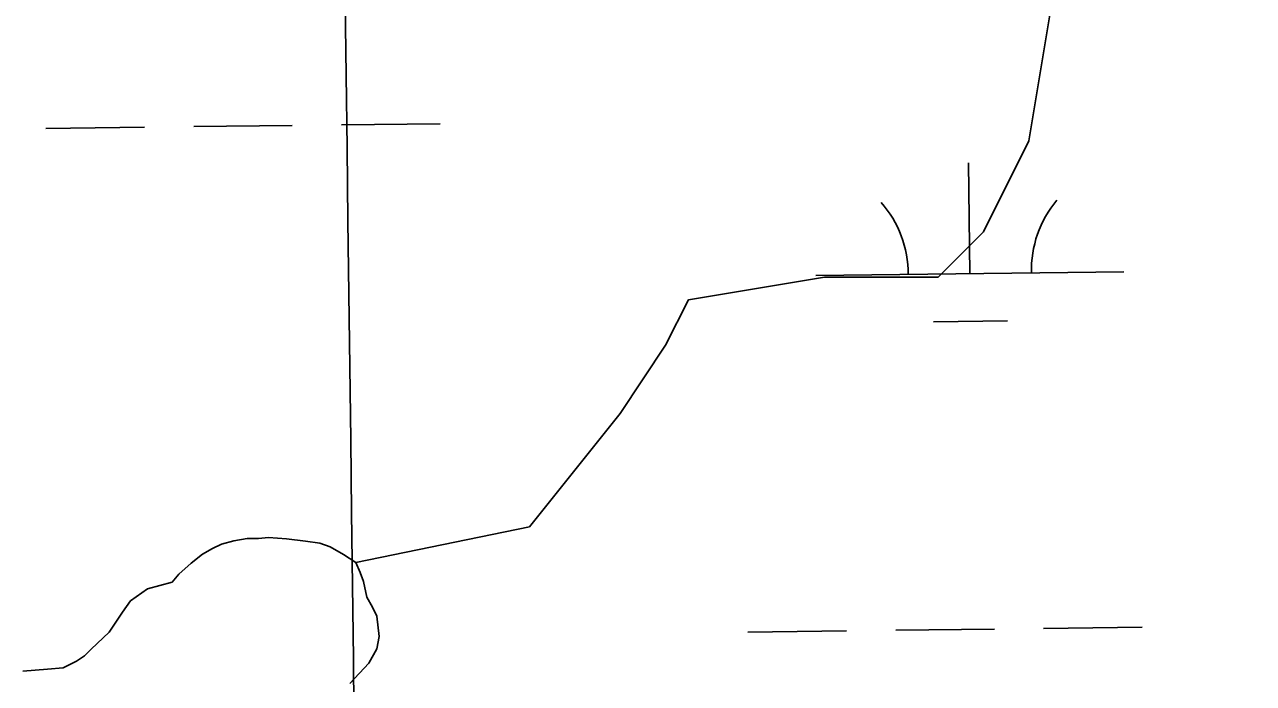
# Model space of a CAD drawing. Extents: x 3694830 to 3732949, y 415201 to 440970.
# Drawn here: x 3725285.4 to 3725684.3, y 431551.3 to 431765.1 of the extents above; entities that cross this region are included whole.
import ezdxf

# ---------------------------------------------------------------- set-up
doc = ezdxf.new("R2010")
doc.units = 0
for name, color, linetype in [('V-GRID-MAJR', 7, 'Continuous'), ('V-TOPO-SHOR', 7, 'Continuous'), ('V-WETL-SWMP', 7, 'Continuous')]:
    doc.layers.add(name, color=color, linetype=linetype)

msp = doc.modelspace()

# ---------------------------------------------------------------- linework, layer by layer
at = {"layer": 'V-GRID-MAJR'}
msp.add_spline([(3725521.948, 420931.967), (3725447.9250000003, 426990.407), (3725373.878, 433050.776), (3725299.8310000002, 439111.152), (3725299.808, 439113.075)], degree=3, dxfattribs=at)
at = {"layer": 'V-TOPO-SHOR'}
for p, q in [((3725353.342303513, 431597.56788917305), (3725349.339304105, 431596.4898892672)), ((3725357.7073028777, 431598.2818890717), (3725353.342303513, 431597.5678891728)), ((3725361.3423023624, 431598.2708889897), (3725357.7073028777, 431598.2818890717)), ((3725364.6163018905, 431598.6248889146), (3725361.3423023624, 431598.2708889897)), ((3725370.4323010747, 431598.2438887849), (3725364.6163018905, 431598.6248889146)), ((3725376.610300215, 431597.49788864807), (3725370.4323010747, 431598.2438887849)), ((3725381.3342995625, 431596.7568885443), (3725376.610300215, 431597.4978886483)), ((3725346.4263184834, 431595.0438915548), (3725343.149318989, 431593.2358916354)), ((3725349.339304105, 431596.48988926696), (3725346.4263184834, 431595.0438915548)), ((3725384.6032855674, 431595.65588631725), (3725381.3342995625, 431596.75688854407)), ((3725388.9582850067, 431593.0978862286), (3725384.6032855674, 431595.65588631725)), ((3725339.5043195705, 431590.33789172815), (3725335.4943202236, 431586.7148918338)), ((3725343.149318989, 431593.2358916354), (3725339.5043195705, 431590.33789172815)), ((3725392.9502709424, 431590.54088399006), (3725388.9582850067, 431593.09788622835)), ((3725394.395270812, 431587.2648839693), (3725392.950270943, 431590.54088399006)), ((3725335.4943202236, 431586.7148918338), (3725333.3053205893, 431584.1758918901)), ((3725395.4772707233, 431584.35288395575), (3725394.395270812, 431587.2648839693)), ((3725325.3003217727, 431582.0188920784), (3725319.8343226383, 431578.03589221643)), ((3725333.3053205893, 431584.1758918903), (3725325.3003217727, 431582.0188920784)), ((3725396.5522706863, 431579.25988394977), (3725395.4772707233, 431584.35288395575)), ((3725319.8343226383, 431578.03589221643), (3725317.2783366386, 431574.407894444)), ((3725398.360270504, 431575.9818839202), (3725396.5522706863, 431579.25988394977)), ((3725317.2783366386, 431574.407894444), (3725312.896323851, 431567.8768924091)), ((3725399.805270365, 431573.0688838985), (3725398.360270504, 431575.9818839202)), ((3725400.513270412, 431566.52288390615), (3725399.805270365, 431573.0688838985)), ((3725312.896323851, 431567.8768924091), (3725307.0623248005, 431562.44089256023)), ((3725399.774270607, 431562.52588393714), (3725400.513270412, 431566.52288390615)), ((3725307.0623248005, 431562.44089256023), (3725304.87432516, 431560.26589261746)), ((3725397.215271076, 431557.80688401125), (3725399.774270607, 431562.52588393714)), ((3725302.3243255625, 431558.4558926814), (3725297.9543262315, 431556.2878927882)), ((3725304.87432516, 431560.26589261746), (3725302.3243255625, 431558.4558926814)), ((3725391.0142721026, 431551.2808841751), (3725397.215271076, 431557.80688401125)), ((3725292.8633130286, 431555.9388906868), (3725284.8633281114, 431555.23589308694)), ((3725297.9543262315, 431556.2878927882), (3725292.8633130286, 431555.9388906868))]:
    msp.add_line(p, q, dxfattribs=at)
msp.add_lwpolyline([(3725392.950270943, 431590.54088399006), (3725449.322844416, 431602.0846442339), (3725478.7984191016, 431638.9291125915), (3725493.5362064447, 431661.0357936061), (3725500.905100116, 431675.77358094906), (3725500.905100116, 431675.77358094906), (3725545.118462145, 431683.1424746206), (3725559.856249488, 431683.1424746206), (3725581.962930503, 431683.1424746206), (3725596.700717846, 431697.88026196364), (3725611.438505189, 431727.35583664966), (3725626.176292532, 431815.7825607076), (3725567.2251431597, 431874.7337100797), (3725559.856249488, 431911.57817843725), (3725559.856249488, 431941.05375312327), (3725596.700717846, 431985.2671151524), (3725633.545186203, 432014.7426898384), (3725670.389654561, 432051.58715819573), (3725670.389654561, 432081.0627328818), (3725670.389654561, 432095.80052022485), (3725684.319258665, 432122.66288203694)], dxfattribs=at)
at = {"layer": 'V-WETL-SWMP'}
for p, q in [((3725292.365292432, 431731.4272995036), (3725324.363014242, 431731.8089448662)), ((3725340.361875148, 431731.99976754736), (3725372.359596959, 431732.3814129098)), ((3725388.358457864, 431732.5722355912), (3725420.356179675, 431732.95388095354)), ((3725592.2651544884, 431684.25867608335), (3725591.8358026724, 431720.25611561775)), ((3725542.268714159, 431683.66235520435), (3725642.2615948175, 431684.85499696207)), ((3725580.4500456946, 431668.68565658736), (3725604.448337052, 431668.97189060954)), ((3725353.3423035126, 431597.5678891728), (3725349.339304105, 431596.48988926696)), ((3725357.7073028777, 431598.2818890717), (3725353.3423035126, 431597.5678891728)), ((3725361.3423023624, 431598.2708889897), (3725357.7073028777, 431598.2818890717)), ((3725364.6163018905, 431598.6248889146), (3725361.3423023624, 431598.2708889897)), ((3725370.4323010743, 431598.2438887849), (3725364.6163018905, 431598.6248889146)), ((3725376.610300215, 431597.49788864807), (3725370.4323010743, 431598.2438887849)), ((3725381.334299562, 431596.75688854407), (3725376.610300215, 431597.49788864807)), ((3725346.4263184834, 431595.0438915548), (3725343.149318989, 431593.2358916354)), ((3725349.339304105, 431596.48988926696), (3725346.4263184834, 431595.0438915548)), ((3725384.603285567, 431595.65588631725), (3725381.334299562, 431596.75688854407)), ((3725388.9582850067, 431593.09788622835), (3725384.603285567, 431595.65588631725)), ((3725339.5043195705, 431590.33789172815), (3725335.4943202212, 431586.71489183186)), ((3725343.149318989, 431593.2358916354), (3725339.5043195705, 431590.33789172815)), ((3725392.9502709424, 431590.54088399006), (3725388.9582850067, 431593.09788622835)), ((3725394.395270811, 431587.2648839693), (3725392.9502709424, 431590.54088399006)), ((3725335.4943202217, 431586.7148918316), (3725333.3053205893, 431584.1758918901)), ((3725395.4772707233, 431584.35288395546), (3725394.395270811, 431587.2648839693)), ((3725325.3003217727, 431582.0188920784), (3725319.8343226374, 431578.0358922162)), ((3725333.3053205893, 431584.1758918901), (3725325.3003217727, 431582.0188920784)), ((3725396.5522706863, 431579.25988394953), (3725395.4772707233, 431584.35288395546)), ((3725319.8343226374, 431578.0358922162), (3725317.2783366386, 431574.407894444)), ((3725398.360270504, 431575.9818839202), (3725396.5522706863, 431579.25988394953)), ((3725317.2783366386, 431574.407894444), (3725312.896323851, 431567.8768924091)), ((3725399.805270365, 431573.06888389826), (3725398.360270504, 431575.9818839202)), ((3725400.5132704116, 431566.5228839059), (3725399.805270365, 431573.06888389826)), ((3725616.2322388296, 431569.1043276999), (3725648.22996064, 431569.4859730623)), ((3725312.896323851, 431567.8768924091), (3725307.0623248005, 431562.44089256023)), ((3725399.774270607, 431562.5258839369), (3725400.5132704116, 431566.5228839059)), ((3725520.2390733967, 431567.9593916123), (3725552.236795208, 431568.3410369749)), ((3725568.2356561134, 431568.53185965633), (3725600.233377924, 431568.91350501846)), ((3725307.0623248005, 431562.44089256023), (3725304.87432516, 431560.26589261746)), ((3725397.215271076, 431557.80688401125), (3725399.774270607, 431562.5258839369)), ((3725302.3243255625, 431558.4558926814), (3725297.954326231, 431556.28789278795)), ((3725304.87432516, 431560.26589261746), (3725302.3243255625, 431558.4558926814)), ((3725391.0142721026, 431551.2808841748), (3725397.215271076, 431557.80688401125)), ((3725292.8633130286, 431555.9388906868), (3725284.8633281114, 431555.23589308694)), ((3725297.954326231, 431556.28789278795), (3725292.8633130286, 431555.9388906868))]:
    msp.add_line(p, q, dxfattribs=at)
for centre, radius, start, end in [((3725537.0204886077, 431684.0745951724), 35.24628790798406, 359.91152952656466, 41.455187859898), ((3725647.498494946, 431685.39229582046), 35.246287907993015, 139.91152663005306, 181.4551849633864)]:
    msp.add_arc(centre, radius, start, end, dxfattribs=at)

doc.saveas('drawing.dxf')
